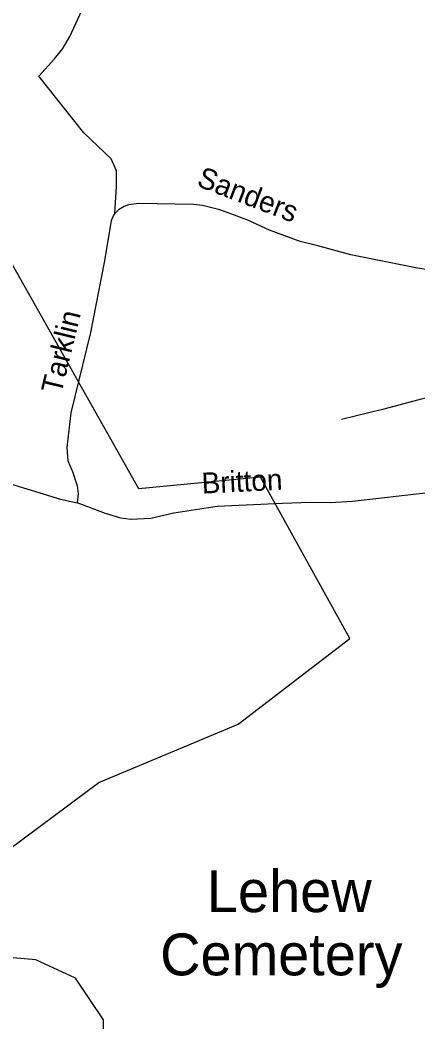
# Model space of a CAD drawing. Extents: x 2104537 to 2336408, y 34176 to 229611.
# Drawn here: x 2193201 to 2194628, y 87687 to 91281 of the extents above; entities that cross this region are included whole.
import ezdxf

# ---------------------------------------------------------------- set-up
doc = ezdxf.new("R2010")
doc.units = 0
for name, color, linetype in [('Exist Boundary Political City Limit New', 7, 'Continuous'), ('Exist Cultural Cemetery Label', 7, 'Continuous'), ('Exist Hydrographic Misc Water Feature', 7, 'Continuous'), ('Exist Road Non-System Type 51', 7, 'Continuous'), ('Exist Road Non-System Type 51 Label', 7, 'Continuous'), ('Map Preparation Boundary City Limit Buffer Line', 7, 'Continuous')]:
    doc.layers.add(name, color=color, linetype=linetype)

msp = doc.modelspace()

# ---------------------------------------------------------------- linework, layer by layer
at = {"layer": 'Exist Boundary Political City Limit New'}
msp.add_lwpolyline([(2192509, 87822), (2193483.2, 88546.5), (2193983.2, 88754.9), (2194384.2, 89062.4), (2194064, 89640.9), (2193626.5, 89599.2), (2192829.5, 91011.6)], dxfattribs=at)
at = {"layer": 'Exist Hydrographic Misc Water Feature'}
msp.add_lwpolyline([(2193131.7, 85625.7), (2193347.6, 85726.5), (2193504.7, 85854.7), (2193669.5, 86146.8), (2193652.7, 86245.5), (2193584.6, 86361.7), (2193450.5, 86479.1), (2193408.7, 86578.3), (2193382.7, 86719.9), (2193238.5, 86952.3), (2193254.7, 87109.5), (2193295.5, 87184.2), (2193502.6, 87396.7), (2193500.6, 87695.3), (2193399.7, 87844.9), (2193257.6, 87910), (2192832.5, 87947.7)], dxfattribs=at)
at = {"layer": 'Exist Road Non-System Type 51'}
for points in [[(2193541.3, 90586.5), (2193546.7, 90683.9), (2193546.7, 90739.6), (2193528.1, 90782.9), (2193429.2, 90875.7), (2193268.4, 91079.9), (2193324.1, 91141.7), (2193355, 91178.8), (2193379.7, 91222.1), (2193423, 91314.9), (2193497.2, 91451), (2193552.8, 91556.2), (2193589.9, 91618.1), (2193630.1, 91658.3), (2193676.5, 91692.3), (2193818.7, 91760.4)], [(2190994.8, 90640.6), (2191882.7, 90665.8), (2191988.4, 90669.3), (2192090.6, 90676.5), (2192116.5, 90673.1), (2192163, 90655.8), (2192181.1, 90637.7), (2192286.6, 90377.1), (2192311.5, 90307.4), (2192349.8, 90237.5), (2192378.9, 90194.3), (2192388.2, 90185.2), (2192481.9, 90111.9), (2192619.4, 90009.5), (2192777.1, 89885.4), (2192963.1, 89747.9), (2193058, 89671), (2193100.2, 89643.6), (2193150.6, 89622.3), (2193345.6, 89562.7), (2193405.7, 89549.4)], [(2194670.9, 90383.9), (2194620.8, 90391.4), (2194388.1, 90438.2), (2194269.4, 90471.4), (2194205.7, 90486.1), (2194095.2, 90526.6), (2194020.8, 90561.5), (2193970.3, 90580.8), (2193917.8, 90600.2), (2193855.8, 90615.5), (2193823.7, 90619.1), (2193627.6, 90622.5), (2193589.8, 90618), (2193573.9, 90611.8), (2193554, 90599.7), (2193541.3, 90586.5)], [(2193541.3, 90586.5), (2193536.3, 90581.3), (2193528.3, 90561.1), (2193502.4, 90410.7), (2193453.6, 90160), (2193383.4, 89871.4), (2193369.2, 89747.3), (2193372.2, 89699.4), (2193388.6, 89662), (2193405.3, 89609.5), (2193409.3, 89581.5), (2193405.7, 89549.4)], [(2194851.3, 89618.3), (2194834, 89708.2), (2194798.7, 89799.4), (2194772.3, 89843.2), (2194741.6, 89886.8), (2194708.2, 89922.2), (2194690.9, 89926.8), (2194667, 89927.9), (2194501.4, 89883.6), (2194354.1, 89847.7)], [(2194851.3, 89618.3), (2194789.3, 89603.4), (2194665.3, 89584.8), (2194393.7, 89554.3), (2194313.9, 89549.3), (2194242, 89550.3), (2194141.9, 89547), (2193908.4, 89535.4), (2193752.1, 89511.9), (2193670.4, 89493.1), (2193598.5, 89489.9), (2193562.5, 89493.6), (2193508, 89511), (2193405.7, 89549.4)]]:
    msp.add_lwpolyline(points, dxfattribs=at)
at = {"layer": 'Map Preparation Boundary City Limit Buffer Line'}
msp.add_lwpolyline([(2192509, 87822), (2193483.2, 88546.5), (2193983.2, 88754.9), (2194384.2, 89062.4), (2194064, 89640.9), (2193626.5, 89599.2), (2192829.5, 91011.6)], dxfattribs=at)

# ---------------------------------------------------------------- texts
at = {"layer": 'Exist Cultural Cemetery Label'}
for s, p in [('Lehew', (2193871.2, 88081.1)), ('Cemetery', (2193703.5, 87854.4))]:
    msp.add_text(s, height=150, dxfattribs=at).set_placement(p)
at = {"layer": 'Exist Road Non-System Type 51 Label'}
for s, rotation, p in [('Sanders', 339.0264, (2193831, 90686.9)), ('Tarklin', 76.3298, (2193348.5, 89936.2)), ('Britton', 2.8356, (2193854.2, 89582))]:
    msp.add_text(s, height=75, rotation=rotation, dxfattribs=at).set_placement(p)

doc.saveas('drawing.dxf')
